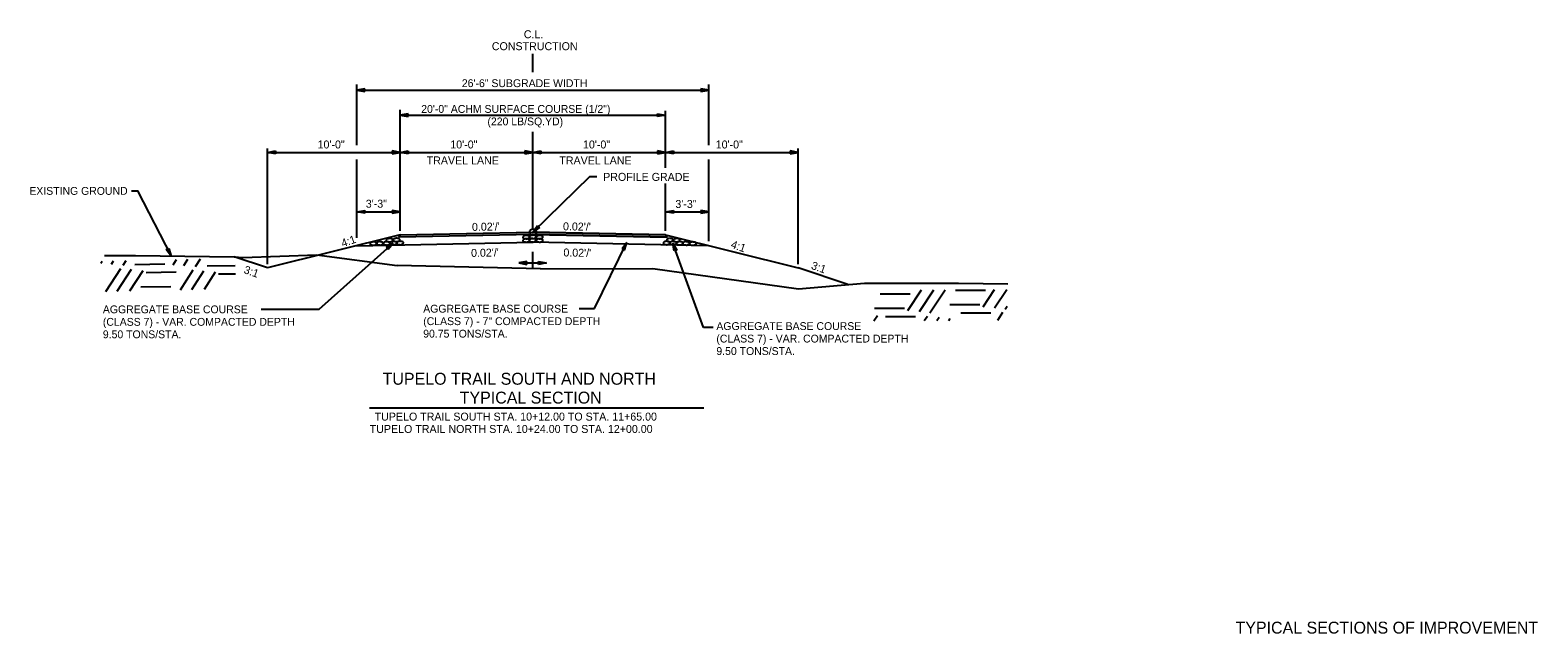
# Model space of a CAD drawing. Extents: x 1398183 to 1398373, y 1967240 to 1968889.
# Drawn here: x 1398221.4 to 1398335, y 1967395.2 to 1967440.7 of the extents above; entities that cross this region are included whole.
import ezdxf

# ---------------------------------------------------------------- set-up
doc = ezdxf.new("R2010")
doc.units = 0
for name, color, linetype in [('1', 7, 'Continuous'), ('10', 7, 'Continuous'), ('19', 7, 'Continuous'), ('20', 7, 'Continuous'), ('42', 7, 'Continuous'), ('60', 7, 'Continuous'), ('9', 7, 'Continuous'), ('Level 1', 7, 'Continuous')]:
    doc.layers.add(name, color=color, linetype=linetype)

# ---------------------------------------------------------------- blocks, each defined once
blk = doc.blocks.new('ROCKS')
at = {"layer": '1'}
blk.add_spline([(0.013, 0.06), (0.053, 0.053), (0.107, 0.033), (0.133, 0.013), (0.133, -0.007), (0.12, -0.033), (0.107, -0.04), (0.073, -0.053), (0.033, -0.067), (0.013, -0.067), (-0.02, -0.06), (-0.06, -0.053), (-0.087, -0.047), (-0.113, -0.02), (-0.113, -0.007), (-0.107, 0.02), (-0.087, 0.033), (-0.067, 0.047), (-0.033, 0.053), (-0.02, 0.06), (0.013, 0.06)], degree=3, dxfattribs=at)

msp = doc.modelspace()

# ---------------------------------------------------------------- linework, layer by layer
at = {"layer": '19'}
for p, q in [((1398259.29, 1967437.5), (1398259.29, 1967438.88)), ((1398249.29, 1967425.25), (1398239.29, 1967422.75)), ((1398259.29, 1967425.28), (1398249.21, 1967425.08)), ((1398249.29, 1967425.25), (1398249.21, 1967425.08)), ((1398249.29, 1967425.25), (1398259.29, 1967425.45)), ((1398269.29, 1967425.25), (1398259.29, 1967425.45)), ((1398259.29, 1967425.28), (1398269.38, 1967425.08)), ((1398269.29, 1967425.25), (1398279.29, 1967422.75)), ((1398269.29, 1967425.25), (1398269.38, 1967425.08)), ((1398231.67, 1967424.13), (1398231.86, 1967424.23)), ((1398232.04, 1967423.65), (1398231.67, 1967424.13)), ((1398231.96, 1967423.78), (1398231.72, 1967424.15)), ((1398231.82, 1967424.2), (1398231.98, 1967423.8)), ((1398231.86, 1967424.23), (1398232.04, 1967423.65)), ((1398243.19, 1967419.65), (1398248.77, 1967424.63)), ((1398246.03, 1967424.43), (1398259.29, 1967424.7)), ((1398248.77, 1967424.63), (1398248.25, 1967424.31)), ((1398248.25, 1967424.31), (1398248.39, 1967424.16)), ((1398248.64, 1967424.54), (1398248.28, 1967424.28)), ((1398248.35, 1967424.2), (1398248.66, 1967424.52)), ((1398248.39, 1967424.16), (1398248.77, 1967424.63)), ((1398272.55, 1967424.43), (1398259.29, 1967424.7)), ((1398263.94, 1967419.7), (1398266.37, 1967424.68)), ((1398266.37, 1967424.68), (1398266.01, 1967424.2)), ((1398266.01, 1967424.2), (1398266.19, 1967424.1)), ((1398266.29, 1967424.55), (1398266.05, 1967424.17)), ((1398266.15, 1967424.13), (1398266.31, 1967424.54)), ((1398266.19, 1967424.1), (1398266.37, 1967424.68)), ((1398272.14, 1967418.28), (1398269.84, 1967424.63)), ((1398269.95, 1967424.03), (1398269.84, 1967424.63)), ((1398269.84, 1967424.63), (1398270.15, 1967424.1)), ((1398270, 1967424.05), (1398269.88, 1967424.47)), ((1398269.91, 1967424.48), (1398270.09, 1967424.08)), ((1398270.15, 1967424.1), (1398269.95, 1967424.03)), ((1398239.29, 1967422.75), (1398236.79, 1967423.58)), ((1398283.03, 1967421.5), (1398279.29, 1967422.75)), ((1398238.83, 1967419.65), (1398243.19, 1967419.65)), ((1398262.79, 1967419.7), (1398263.94, 1967419.7)), ((1398272.88, 1967418.28), (1398272.14, 1967418.28))]:
    msp.add_line(p, q, dxfattribs=at)
msp.add_lwpolyline([(1398229.04, 1967428.55), (1398229.49, 1967428.55), (1398232.04, 1967423.65)], dxfattribs=at)
msp.add_lwpolyline([(1398269.29, 1967425.25), (1398269.38, 1967425.08), (1398259.29, 1967425.28), (1398249.21, 1967425.08), (1398249.21, 1967425.08), (1398249.29, 1967425.25), (1398249.29, 1967425.25), (1398259.29, 1967425.45)], close=True, dxfattribs=at)
at = {"layer": '20'}
for p, q in [((1398246.03, 1967432), (1398246.03, 1967436.56)), ((1398271.95, 1967436.25), (1398271.95, 1967436.04)), ((1398272.55, 1967436.14), (1398271.95, 1967436.25)), ((1398272.39, 1967436.16), (1398271.95, 1967436.19)), ((1398272.55, 1967432), (1398272.55, 1967436.56)), ((1398271.95, 1967436.04), (1398272.55, 1967436.14)), ((1398271.95, 1967436.09), (1398272.39, 1967436.13)), ((1398239.29, 1967423.05), (1398239.29, 1967431.75)), ((1398249.29, 1967425.55), (1398249.29, 1967431.75)), ((1398279.29, 1967423.05), (1398279.29, 1967431.75)), ((1398239.29, 1967431.45), (1398239.89, 1967431.56)), ((1398239.89, 1967431.35), (1398239.29, 1967431.45)), ((1398239.45, 1967431.47), (1398239.89, 1967431.5)), ((1398239.89, 1967431.4), (1398239.45, 1967431.44)), ((1398239.89, 1967431.56), (1398239.89, 1967431.35)), ((1398246.03, 1967425.03), (1398246.03, 1967430.91)), ((1398248.69, 1967431.56), (1398248.69, 1967431.35)), ((1398249.29, 1967431.45), (1398248.69, 1967431.56)), ((1398249.13, 1967431.47), (1398248.69, 1967431.5)), ((1398248.69, 1967431.35), (1398249.29, 1967431.45)), ((1398248.69, 1967431.4), (1398249.13, 1967431.44)), ((1398249.29, 1967431.45), (1398249.89, 1967431.56)), ((1398249.89, 1967431.35), (1398249.29, 1967431.45)), ((1398249.45, 1967431.47), (1398249.89, 1967431.5)), ((1398249.89, 1967431.4), (1398249.45, 1967431.44)), ((1398249.89, 1967431.56), (1398249.89, 1967431.35)), ((1398258.69, 1967431.56), (1398258.69, 1967431.35)), ((1398259.29, 1967431.45), (1398258.69, 1967431.56)), ((1398259.13, 1967431.47), (1398258.69, 1967431.5)), ((1398258.69, 1967431.35), (1398259.29, 1967431.45)), ((1398258.69, 1967431.4), (1398259.13, 1967431.44)), ((1398259.29, 1967431.45), (1398259.89, 1967431.56)), ((1398259.89, 1967431.35), (1398259.29, 1967431.45)), ((1398259.45, 1967431.47), (1398259.89, 1967431.5)), ((1398259.89, 1967431.4), (1398259.45, 1967431.44)), ((1398259.89, 1967431.56), (1398259.89, 1967431.35)), ((1398268.69, 1967431.56), (1398268.69, 1967431.35)), ((1398269.29, 1967431.45), (1398268.69, 1967431.56)), ((1398269.13, 1967431.47), (1398268.69, 1967431.5)), ((1398268.69, 1967431.35), (1398269.29, 1967431.45)), ((1398268.69, 1967431.4), (1398269.13, 1967431.44)), ((1398269.29, 1967431.45), (1398269.89, 1967431.56)), ((1398269.89, 1967431.35), (1398269.29, 1967431.45)), ((1398269.45, 1967431.47), (1398269.89, 1967431.5)), ((1398269.89, 1967431.4), (1398269.45, 1967431.44)), ((1398269.89, 1967431.56), (1398269.89, 1967431.35)), ((1398272.55, 1967424.78), (1398272.55, 1967430.91)), ((1398278.69, 1967431.56), (1398278.69, 1967431.35)), ((1398279.29, 1967431.45), (1398278.69, 1967431.56)), ((1398279.13, 1967431.47), (1398278.69, 1967431.5)), ((1398278.69, 1967431.35), (1398279.29, 1967431.45)), ((1398278.69, 1967431.4), (1398279.13, 1967431.44)), ((1398246.03, 1967426.99), (1398246.63, 1967427.09)), ((1398246.63, 1967427.09), (1398246.63, 1967426.88)), ((1398248.69, 1967427.09), (1398248.69, 1967426.88)), ((1398249.29, 1967426.99), (1398248.69, 1967427.09)), ((1398269.29, 1967426.99), (1398269.89, 1967427.09)), ((1398269.89, 1967427.09), (1398269.89, 1967426.88)), ((1398271.95, 1967427.09), (1398271.95, 1967426.88)), ((1398272.55, 1967426.99), (1398271.95, 1967427.09)), ((1398246.63, 1967426.88), (1398246.03, 1967426.99)), ((1398246.19, 1967427), (1398246.63, 1967427.04)), ((1398246.63, 1967426.93), (1398246.19, 1967426.97)), ((1398249.13, 1967427), (1398248.69, 1967427.04)), ((1398248.69, 1967426.88), (1398249.29, 1967426.99)), ((1398248.69, 1967426.93), (1398249.13, 1967426.97)), ((1398269.89, 1967426.88), (1398269.29, 1967426.99)), ((1398269.45, 1967427), (1398269.89, 1967427.04)), ((1398269.89, 1967426.93), (1398269.45, 1967426.97)), ((1398272.39, 1967427), (1398271.95, 1967427.04)), ((1398271.95, 1967426.88), (1398272.55, 1967426.99)), ((1398271.95, 1967426.93), (1398272.39, 1967426.97))]:
    msp.add_line(p, q, dxfattribs=at)
at = {"layer": '42'}
for p, q in [((1398246.63, 1967436.25), (1398246.03, 1967436.14)), ((1398246.63, 1967436.19), (1398246.19, 1967436.16)), ((1398246.63, 1967436.04), (1398246.63, 1967436.25)), ((1398246.03, 1967436.14), (1398272.55, 1967436.14)), ((1398246.03, 1967436.14), (1398246.63, 1967436.04)), ((1398246.19, 1967436.13), (1398246.63, 1967436.09)), ((1398249.29, 1967426.33), (1398249.29, 1967434.66)), ((1398249.89, 1967434.36), (1398249.29, 1967434.25)), ((1398249.29, 1967434.25), (1398269.29, 1967434.25)), ((1398249.29, 1967434.25), (1398249.89, 1967434.15)), ((1398249.89, 1967434.3), (1398249.45, 1967434.27)), ((1398249.45, 1967434.24), (1398249.89, 1967434.2)), ((1398249.89, 1967434.15), (1398249.89, 1967434.36)), ((1398268.69, 1967434.15), (1398268.69, 1967434.36)), ((1398268.69, 1967434.36), (1398269.29, 1967434.25)), ((1398268.69, 1967434.3), (1398269.13, 1967434.27)), ((1398269.29, 1967434.25), (1398268.69, 1967434.15)), ((1398269.13, 1967434.24), (1398268.69, 1967434.2)), ((1398269.29, 1967430.3), (1398269.29, 1967434.58)), ((1398259.29, 1967425.75), (1398259.29, 1967433)), ((1398239.29, 1967431.45), (1398249.29, 1967431.45)), ((1398249.29, 1967431.45), (1398269.29, 1967431.45)), ((1398269.29, 1967431.45), (1398279.29, 1967431.45)), ((1398269.29, 1967425.54), (1398269.29, 1967429.12)), ((1398246.03, 1967426.99), (1398249.29, 1967426.99)), ((1398259.29, 1967425.45), (1398259.65, 1967425.94)), ((1398259.65, 1967425.94), (1398259.8, 1967425.79)), ((1398269.29, 1967426.99), (1398272.55, 1967426.99)), ((1398259.8, 1967425.79), (1398259.29, 1967425.45)), ((1398259.4, 1967425.57), (1398259.68, 1967425.9)), ((1398259.76, 1967425.82), (1398259.42, 1967425.55)), ((1398259.27, 1967423.96), (1398259.27, 1967422.68)), ((1398259.87, 1967422.68), (1398249.07, 1967422.94)), ((1398258.83, 1967423.23), (1398258.23, 1967423.13)), ((1398258.23, 1967423.13), (1398258.83, 1967423.02)), ((1398258.23, 1967423.13), (1398260.32, 1967423.13)), ((1398258.83, 1967423.18), (1398258.39, 1967423.14)), ((1398258.39, 1967423.11), (1398258.83, 1967423.07)), ((1398258.83, 1967423.02), (1398258.83, 1967423.23)), ((1398259.72, 1967423.02), (1398259.72, 1967423.23)), ((1398259.72, 1967423.23), (1398260.32, 1967423.13)), ((1398259.72, 1967423.18), (1398260.16, 1967423.14)), ((1398260.32, 1967423.13), (1398259.72, 1967423.02)), ((1398260.16, 1967423.11), (1398259.72, 1967423.07)), ((1398259.87, 1967422.68), (1398268.32, 1967422.71)), ((1398246.99, 1967412.23), (1398272.17, 1967412.23))]:
    msp.add_line(p, q, dxfattribs=at)
for points in [[(1398264.12, 1967429.62), (1398263.55, 1967429.62), (1398259.29, 1967425.45)], [(1398227.02, 1967423.69), (1398229.36, 1967423.69), (1398236.79, 1967423.58)], [(1398236.79, 1967423.58), (1398237.43, 1967423.54), (1398243.01, 1967423.75), (1398249.07, 1967422.94)], [(1398268.32, 1967422.71), (1398279.3, 1967421.19), (1398284.28, 1967421.61), (1398285.08, 1967421.6)], [(1398285.08, 1967421.6), (1398291.37, 1967421.6), (1398295.08, 1967421.55)]]:
    msp.add_lwpolyline(points, dxfattribs=at)
msp.add_circle((1398259.3, 1967425.45), 0.25, dxfattribs=at)
at = {"layer": '9'}
for p, q in [((1398226.73, 1967423.11), (1398226.83, 1967423.27)), ((1398227.12, 1967420.98), (1398228.24, 1967422.72)), ((1398227.53, 1967423.04), (1398227.69, 1967423.29)), ((1398227.98, 1967421), (1398229.04, 1967422.65)), ((1398228.42, 1967422.97), (1398228.64, 1967423.31)), ((1398228.93, 1967421.02), (1398229.93, 1967422.57)), ((1398229.31, 1967423.02), (1398231.57, 1967423.06)), ((1398232.18, 1967423), (1398232.44, 1967423.4)), ((1398232.73, 1967421.11), (1398233.69, 1967422.61)), ((1398232.98, 1967422.93), (1398233.3, 1967423.42)), ((1398233.59, 1967421.13), (1398234.49, 1967422.53)), ((1398233.87, 1967422.85), (1398234.25, 1967423.44)), ((1398234.76, 1967422.91), (1398236.87, 1967422.95)), ((1398230.16, 1967422.41), (1398232.42, 1967422.45)), ((1398234.55, 1967421.16), (1398235.38, 1967422.46)), ((1398235.61, 1967422.3), (1398236.88, 1967422.32)), ((1398229.74, 1967421.33), (1398232, 1967421.36)), ((1398287.73, 1967420.78), (1398285.47, 1967420.78)), ((1398288.54, 1967421.07), (1398287.51, 1967419.53)), ((1398289.49, 1967421.07), (1398288.4, 1967419.44)), ((1398290.35, 1967421.08), (1398289.2, 1967419.36)), ((1398293.4, 1967421.05), (1398291.14, 1967421.05)), ((1398294.05, 1967421.1), (1398293.19, 1967419.8)), ((1398295, 1967421.1), (1398294.08, 1967419.72)), ((1398285.25, 1967419.15), (1398284.99, 1967418.75)), ((1398287.29, 1967419.7), (1398285.03, 1967419.7)), ((1398292.96, 1967419.97), (1398290.7, 1967419.98)), ((1398293.8, 1967419.34), (1398291.54, 1967419.35)), ((1398294.69, 1967419.39), (1398294.3, 1967418.8)), ((1398295.03, 1967419.86), (1398294.87, 1967419.63)), ((1398288.13, 1967419.07), (1398285.87, 1967419.08)), ((1398289.02, 1967419.11), (1398288.79, 1967418.77)), ((1398289.91, 1967419.03), (1398289.74, 1967418.78)), ((1398290.71, 1967418.94), (1398290.6, 1967418.78))]:
    msp.add_line(p, q, dxfattribs=at)

# ---------------------------------------------------------------- block references
at = {"layer": 'Level 1', "xscale": 2.011654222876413, "yscale": 2.011654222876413, "rotation": 1.8263814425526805}
for p in [(1398248.47, 1967424.85), (1398249, 1967424.87), (1398258.77, 1967425.08), (1398258.77, 1967424.83), (1398259.26, 1967424.84), (1398259.27, 1967425.1), (1398259.78, 1967425.08), (1398259.78, 1967424.83), (1398269.6, 1967424.86), (1398270.11, 1967424.85), (1398247.25, 1967424.6), (1398247.75, 1967424.61), (1398248.26, 1967424.61), (1398248.77, 1967424.63), (1398249.27, 1967424.64), (1398269.35, 1967424.64), (1398269.84, 1967424.63), (1398270.34, 1967424.62), (1398270.83, 1967424.61), (1398271.33, 1967424.59)]:
    msp.add_blockref('ROCKS', p, dxfattribs=at)

# ---------------------------------------------------------------- texts
at = {"layer": '10'}
msp.add_text('EXISTING GROUND', height=0.59, dxfattribs=at).set_placement((1398221.35, 1967428.26))
at = {"layer": '42'}
for s, height, rotation, p in [('CONSTRUCTION', 0.6, 360, (1398256.2, 1967439.15)), ('C.L.', 0.6, 360, (1398258.61, 1967440.05)), ('10\'-0"', 0.6, 360, (1398243.07, 1967431.75)), ('10\'-0"', 0.6, 360, (1398253.07, 1967431.75)), ('10\'-0"', 0.6, 360, (1398263.07, 1967431.75)), ('10\'-0"', 0.6, 360, (1398273.07, 1967431.75)), ('TRAVEL LANE', 0.6, 360, (1398251.29, 1967430.55)), ('TRAVEL LANE', 0.6, 360, (1398261.29, 1967430.55)), ('PROFILE GRADE', 0.6, 360, (1398264.59, 1967429.31)), ('3\'-3"', 0.6, 360, (1398246.7, 1967427.29)), ('3\'-3"', 0.6, 360, (1398270.03, 1967427.27)), ("0.02'/'", 0.6, 1.1712, (1398254.71, 1967425.54)), ("0.02'/'", 0.6, 359.0306, (1398261.56, 1967425.59)), ('4:1', 0.6, 19.5057, (1398244.97, 1967424.3)), ("0.02'/'", 0.6, 1.1712, (1398254.64, 1967423.58)), ("0.02'/'", 0.6, 359.0306, (1398261.59, 1967423.62)), ('4:1', 0.6, 340.4943, (1398274.16, 1967424.29)), ('3:1', 0.6, 340.4943, (1398237.46, 1967422.38)), ('3:1', 0.6, 340.4943, (1398280.21, 1967422.7)), ('AGGREGATE BASE COURSE', 0.59, 360, (1398226.89, 1967419.34)), ('AGGREGATE BASE COURSE', 0.59, 360, (1398251.03, 1967419.39)), ('9.50 TONS/STA.', 0.59, 360, (1398226.89, 1967417.46)), ('(CLASS 7) - VAR. COMPACTED DEPTH', 0.59, 360, (1398226.89, 1967418.4)), ('90.75 TONS/STA.', 0.59, 360, (1398251.03, 1967417.51)), ('(CLASS 7) - 7" COMPACTED DEPTH', 0.59, 360, (1398251.03, 1967418.45)), ('AGGREGATE BASE COURSE', 0.59, 360, (1398273.12, 1967418.08)), ('(CLASS 7) - VAR. COMPACTED DEPTH', 0.59, 360, (1398273.12, 1967417.14)), ('9.50 TONS/STA.', 0.59, 360, (1398273.12, 1967416.2)), ('TUPELO TRAIL SOUTH AND NORTH', 0.9, 360, (1398247.97, 1967413.96)), ('TYPICAL SECTION', 0.9, 360, (1398253.78, 1967412.54)), ('TUPELO TRAIL SOUTH STA. 10+12.00 TO STA. 11+65.00', 0.6, 360, (1398247.37, 1967411.26)), ('TUPELO TRAIL NORTH STA. 10+24.00 TO STA. 12+00.00 ', 0.6, 360, (1398247, 1967410.33))]:
    msp.add_text(s, height=height, rotation=rotation, dxfattribs=at).set_placement(p)
for s, p in [('26\'-6" SUBGRADE WIDTH', (1398253.94, 1967436.37)), ('20\'-0" ACHM SURFACE COURSE (1/2")', (1398250.88, 1967434.43)), ('(220 LB/SQ.YD)', (1398255.87, 1967433.49))]:
    msp.add_text(s, height=0.59, dxfattribs=at).set_placement(p)
at = {"layer": '60'}
msp.add_text('TYPICAL SECTIONS OF IMPROVEMENT', height=0.9, dxfattribs=at).set_placement((1398312.24, 1967395.22))

doc.saveas('drawing.dxf')
